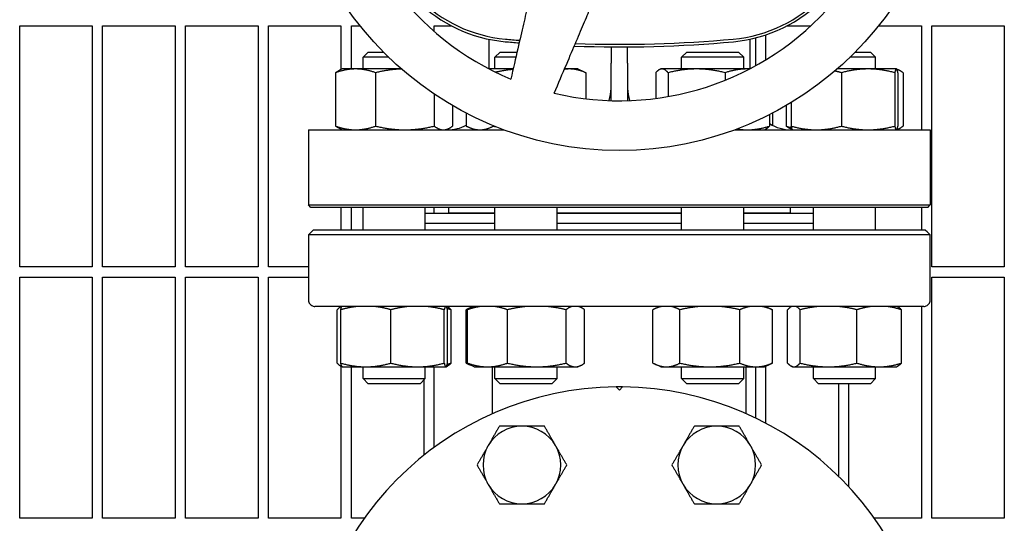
# Model space of a CAD drawing. Header units: inches. Extents: x 18 to 846, y -44 to 561.
# Tile 637 of 642: x 552 to 564, y 479 to 485. Entities that reach past the tile are written whole.
import ezdxf

# ---------------------------------------------------------------- set-up
doc = ezdxf.new("R2010")
doc.units = ezdxf.units.IN
doc.header["$LTSCALE"] = 24
doc.header["$MEASUREMENT"] = 0
doc.layers.add('Visible (ANSI)', color=7, linetype='Continuous', lineweight=30)

msp = doc.modelspace()

# ---------------------------------------------------------------- linework, layer by layer
at = {"layer": 'Visible (ANSI)'}
for p, q in [((552.07093, 482.0388), (552.07093, 484.94505)), ((552.07093, 484.94505), (552.94593, 484.94505)), ((552.94593, 484.94505), (552.94593, 482.0388)), ((553.07093, 482.0388), (553.07093, 484.94505)), ((553.07093, 484.94505), (553.94593, 484.94505)), ((553.94593, 484.94505), (553.94593, 482.0388)), ((554.07093, 482.0388), (554.07093, 484.94505)), ((554.07093, 484.94505), (554.94593, 484.94505)), ((554.94593, 484.94505), (554.94593, 482.0388)), ((555.07093, 482.0388), (555.07093, 484.94505)), ((555.07093, 484.94505), (555.94593, 484.94505)), ((555.94593, 484.94505), (555.94593, 484.41794)), ((556.07093, 484.4253), (556.07093, 484.94505)), ((556.07093, 484.94505), (556.17743, 484.94505)), ((557.07093, 484.87651), (557.07093, 484.94505)), ((557.07093, 484.94505), (557.28021, 484.94505)), ((561.32564, 484.94505), (561.61133, 484.94505)), ((562.42843, 484.94505), (562.94593, 484.94505)), ((562.94593, 484.94505), (562.94593, 483.6913)), ((563.07093, 482.0388), (563.07093, 484.94505)), ((563.07093, 484.94505), (563.94593, 484.94505)), ((563.94593, 484.94505), (563.94593, 482.0388)), ((557.72813, 484.78421), (557.72813, 484.428)), ((560.87773, 484.78421), (560.87773, 484.428)), ((560.94593, 484.79997), (560.94593, 484.46463)), ((561.07093, 484.53714), (561.07093, 484.83659)), ((556.27422, 484.6288), (556.21172, 484.5663)), ((556.27422, 484.6288), (556.45866, 484.6288)), ((557.86534, 484.6288), (557.80284, 484.5663)), ((557.86534, 484.6288), (558.06873, 484.6288)), ((559.20293, 484.69163), (559.20293, 484.4963)), ((559.40293, 484.4963), (559.40293, 484.69163)), ((560.11552, 484.6288), (560.05302, 484.5663)), ((560.11552, 484.6288), (560.74052, 484.6288)), ((560.74052, 484.6288), (560.80302, 484.5663)), ((562.14719, 484.6288), (562.33163, 484.6288)), ((562.33163, 484.6288), (562.39413, 484.5663)), ((556.52185, 484.5663), (556.21172, 484.5663)), ((556.21172, 484.4253), (556.21172, 484.5663)), ((558.0543, 484.5663), (557.80284, 484.5663)), ((557.80284, 484.4253), (557.80284, 484.5663)), ((560.80302, 484.5663), (560.05302, 484.5663)), ((560.05302, 484.4253), (560.05302, 484.5663)), ((560.80302, 484.4253), (560.80302, 484.5663)), ((562.39413, 484.5663), (562.084, 484.5663)), ((562.39413, 484.4253), (562.39413, 484.5663)), ((555.96172, 484.4253), (555.92963, 484.41034)), ((556.1224, 484.4253), (555.96172, 484.4253)), ((556.67543, 484.4253), (556.1224, 484.4253)), ((558.02174, 484.4253), (557.7333, 484.4253)), ((558.70213, 484.4253), (558.64183, 484.4253)), ((558.80284, 484.4253), (558.70213, 484.4253)), ((558.80284, 484.4253), (558.87942, 484.38959)), ((559.20293, 484.04277), (559.20293, 484.4963)), ((559.40293, 484.4963), (559.40293, 484.04277)), ((559.80302, 484.4253), (559.78901, 484.41877)), ((559.81672, 484.4253), (559.80302, 484.4253)), ((560.23509, 484.4253), (559.81672, 484.4253)), ((560.84639, 484.4253), (560.23509, 484.4253)), ((560.87256, 484.4253), (560.84639, 484.4253)), ((562.30308, 484.4253), (561.93043, 484.4253)), ((562.64329, 484.4253), (562.30308, 484.4253)), ((562.64413, 484.4253), (562.64329, 484.4253)), ((562.64413, 484.4253), (562.64498, 484.42491)), ((562.64498, 484.42491), (562.67622, 484.41034)), ((555.88086, 484.38022), (555.88086, 483.73639)), ((556.36395, 484.38022), (556.36395, 483.73639)), ((558.89855, 484.38022), (558.89855, 484.06544)), ((559.74157, 484.38022), (559.74157, 484.06972)), ((559.89187, 484.38022), (559.89187, 484.0927)), ((560.57831, 484.38022), (560.57831, 484.28957)), ((561.98162, 484.38022), (561.98162, 483.73639)), ((562.62453, 484.38022), (562.62453, 483.73639)), ((562.66205, 484.38022), (562.66205, 483.73639)), ((562.725, 484.38022), (562.725, 483.73639)), ((557.06982, 484.12269), (557.06982, 483.73639)), ((557.29259, 483.98319), (557.29259, 483.73639)), ((561.31327, 483.98319), (561.31327, 483.73639)), ((561.37622, 484.02056), (561.37622, 483.73639)), ((557.45713, 483.89264), (557.45713, 483.73639)), ((561.11446, 483.87502), (561.11446, 483.73639)), ((561.14873, 483.89264), (561.14873, 483.74683)), ((555.55293, 483.6913), (557.91099, 483.6913)), ((555.55293, 483.6913), (555.55293, 482.78505)), ((555.96172, 483.6913), (555.92963, 483.70627)), ((555.94593, 483.69867), (555.94593, 483.6913)), ((557.21172, 483.6913), (557.24381, 483.70627)), ((557.55284, 483.6913), (557.47626, 483.72701)), ((557.78499, 483.74051), (557.78499, 483.73639)), ((560.69487, 483.6913), (563.05293, 483.6913)), ((561.05302, 483.6913), (561.06703, 483.69784)), ((561.39329, 483.6917), (561.36205, 483.70627)), ((561.39413, 483.6913), (561.39329, 483.6917)), ((562.64413, 483.6913), (562.64498, 483.6917)), ((562.64498, 483.6917), (562.67622, 483.70627)), ((563.05293, 483.6913), (563.05293, 482.78505)), ((555.55293, 482.78505), (563.05293, 482.78505)), ((555.58418, 482.7538), (555.55293, 482.78505)), ((563.02168, 482.7538), (555.58418, 482.7538)), ((555.94593, 482.7538), (555.94593, 482.48256)), ((556.07093, 482.48256), (556.07093, 482.7538)), ((556.21172, 482.48256), (556.21172, 482.7538)), ((556.96172, 482.48256), (556.96172, 482.7538)), ((557.07093, 482.6863), (557.07093, 482.7538)), ((557.24293, 482.7538), (557.24293, 482.6913)), ((557.80284, 482.48256), (557.80284, 482.7538)), ((558.55284, 482.48256), (558.55284, 482.7538)), ((560.05302, 482.48256), (560.05302, 482.7538)), ((560.80302, 482.48256), (560.80302, 482.7538)), ((561.36293, 482.7538), (561.36293, 482.6913)), ((561.64413, 482.48256), (561.64413, 482.7538)), ((562.39413, 482.48256), (562.39413, 482.7538)), ((562.94593, 482.7538), (562.94593, 482.48256)), ((563.02168, 482.7538), (563.05293, 482.78505)), ((556.96172, 482.6863), (557.80284, 482.6863)), ((557.24293, 482.6913), (557.80284, 482.6913)), ((557.36293, 482.6913), (557.36293, 482.6863)), ((558.55284, 482.6913), (560.05302, 482.6913)), ((558.55284, 482.6863), (560.05302, 482.6863)), ((560.80302, 482.6913), (561.36293, 482.6913)), ((560.80302, 482.6863), (561.64413, 482.6863)), ((561.24293, 482.6913), (561.24293, 482.6863)), ((555.61198, 482.48256), (555.5923, 482.46288)), ((562.99387, 482.48256), (555.61198, 482.48256)), ((556.96172, 482.5663), (557.80284, 482.5663)), ((557.80284, 482.5613), (556.96172, 482.5613)), ((557.07093, 482.5613), (557.07093, 482.5663)), ((557.36293, 482.5663), (557.36293, 482.5613)), ((558.55284, 482.5663), (560.05302, 482.5663)), ((560.05302, 482.5613), (558.55284, 482.5613)), ((560.80302, 482.5663), (561.64413, 482.5663)), ((561.64413, 482.5613), (560.80302, 482.5613)), ((561.24293, 482.5663), (561.24293, 482.5613)), ((562.99387, 482.48256), (563.01356, 482.46288)), ((555.55313, 482.42351), (555.55313, 481.64004)), ((563.05272, 482.42351), (555.55313, 482.42351)), ((563.05272, 481.64004), (563.05272, 482.42351)), ((552.94593, 482.0388), (552.07093, 482.0388)), ((553.94593, 482.0388), (553.07093, 482.0388)), ((554.94593, 482.0388), (554.07093, 482.0388)), ((555.55313, 482.0388), (555.07093, 482.0388)), ((563.94593, 482.0388), (563.07093, 482.0388)), ((552.07093, 479.00755), (552.07093, 481.9138)), ((552.07093, 481.9138), (552.94593, 481.9138)), ((552.94593, 481.9138), (552.94593, 479.00755)), ((553.07093, 479.00755), (553.07093, 481.9138)), ((553.07093, 481.9138), (553.94593, 481.9138)), ((553.94593, 481.9138), (553.94593, 479.00755)), ((554.07093, 479.00755), (554.07093, 481.9138)), ((554.07093, 481.9138), (554.94593, 481.9138)), ((554.94593, 481.9138), (554.94593, 479.00755)), ((555.07093, 479.00755), (555.07093, 481.9138)), ((555.07093, 481.9138), (555.55313, 481.9138)), ((563.07093, 479.00755), (563.07093, 481.9138)), ((563.07093, 481.9138), (563.94593, 481.9138)), ((563.94593, 481.9138), (563.94593, 479.00755)), ((562.97419, 481.5613), (555.63167, 481.5613)), ((555.94593, 481.5613), (555.94593, 481.5589)), ((555.951, 481.5613), (555.94794, 481.55988)), ((557.22245, 481.5613), (557.2255, 481.55988)), ((557.52038, 481.55117), (557.47687, 481.53088)), ((557.54212, 481.5613), (557.52038, 481.55117)), ((558.81356, 481.5613), (558.83529, 481.55117)), ((559.7923, 481.5613), (559.72705, 481.53088)), ((561.06374, 481.5613), (561.12899, 481.53088)), ((561.38341, 481.5613), (561.38036, 481.55988)), ((562.65486, 481.5613), (562.65791, 481.55988)), ((562.94593, 481.5613), (562.94593, 479.00755)), ((555.90066, 480.87739), (555.90066, 481.52122)), ((555.94325, 480.87739), (555.94325, 481.52122)), ((556.54797, 480.87739), (556.54797, 481.52122)), ((557.19145, 480.87739), (557.19145, 481.52122)), ((557.2302, 480.87739), (557.2302, 481.52122)), ((557.27279, 480.87739), (557.27279, 481.52122)), ((557.45719, 480.87739), (557.45719, 481.52122)), ((557.47172, 480.87739), (557.47172, 481.52122)), ((557.95389, 480.87739), (557.95389, 481.52122)), ((558.66001, 480.87739), (558.66001, 481.52122)), ((558.88396, 480.87739), (558.88396, 481.52122)), ((559.70737, 480.87739), (559.70737, 481.52122)), ((560.03414, 480.87739), (560.03414, 481.52122)), ((560.75478, 480.87739), (560.75478, 481.52122)), ((561.14866, 480.87739), (561.14866, 481.52122)), ((561.33307, 480.87739), (561.33307, 481.52122)), ((561.48216, 480.87739), (561.48216, 481.52122)), ((562.16822, 480.87739), (562.16822, 481.52122)), ((562.7052, 480.87739), (562.7052, 481.52122)), ((555.94593, 480.8397), (555.94593, 479.00755)), ((555.96082, 480.83272), (555.94794, 480.83873)), ((555.96172, 480.8323), (555.96082, 480.83272)), ((555.96172, 480.8323), (556.24561, 480.8323)), ((556.07093, 479.00755), (556.07093, 480.8323)), ((556.21172, 480.6913), (556.21172, 480.8323)), ((556.24561, 480.8323), (556.86971, 480.8323)), ((556.86971, 480.8323), (557.21082, 480.8323)), ((556.96172, 480.6913), (556.96172, 480.8323)), ((557.07093, 479.86138), (557.07093, 480.8323)), ((557.21082, 480.8323), (557.21172, 480.8323)), ((557.21172, 480.8323), (557.21263, 480.83272)), ((557.21263, 480.83272), (557.2255, 480.83873)), ((557.52038, 480.84744), (557.47687, 480.86773)), ((557.55284, 480.8323), (557.52038, 480.84744)), ((557.55284, 480.8323), (557.71281, 480.8323)), ((557.71281, 480.8323), (558.30695, 480.8323)), ((557.7734, 480.26751), (557.7734, 480.8323)), ((557.80284, 480.6913), (557.80284, 480.8323)), ((558.30695, 480.8323), (558.77199, 480.8323)), ((558.55284, 480.6913), (558.55284, 480.8323)), ((558.77199, 480.8323), (558.80284, 480.8323)), ((558.80284, 480.8323), (558.83529, 480.84744)), ((559.80302, 480.8323), (559.72705, 480.86773)), ((559.80302, 480.8323), (559.87075, 480.8323)), ((559.87075, 480.8323), (560.39446, 480.8323)), ((560.05302, 480.6913), (560.05302, 480.8323)), ((560.39446, 480.8323), (560.95172, 480.8323)), ((560.80302, 480.6913), (560.80302, 480.8323)), ((560.83246, 480.26751), (560.83246, 480.8323)), ((560.94593, 480.8323), (560.94593, 480.21503)), ((560.95172, 480.8323), (561.05302, 480.8323)), ((561.05302, 480.8323), (561.12899, 480.86773)), ((561.07093, 480.15181), (561.07093, 480.84065)), ((561.39413, 480.8323), (561.38036, 480.83873)), ((561.39413, 480.8323), (561.40762, 480.8323)), ((561.40762, 480.8323), (561.82519, 480.8323)), ((561.64413, 480.6913), (561.64413, 480.8323)), ((561.82519, 480.8323), (562.43671, 480.8323)), ((562.39413, 480.6913), (562.39413, 480.8323)), ((562.43671, 480.8323), (562.64413, 480.8323)), ((562.64413, 480.8323), (562.65791, 480.83873)), ((556.21172, 480.6913), (556.96172, 480.6913)), ((556.27422, 480.6288), (556.21172, 480.6913)), ((556.89922, 480.6288), (556.27422, 480.6288)), ((556.89922, 480.6288), (556.96172, 480.6913)), ((556.94593, 480.67551), (556.94593, 479.76585)), ((557.80284, 480.6913), (558.55284, 480.6913)), ((557.86534, 480.6288), (557.80284, 480.6913)), ((558.49034, 480.6288), (557.86534, 480.6288)), ((558.49034, 480.6288), (558.55284, 480.6913)), ((559.30293, 480.55146), (559.26376, 480.59063)), ((559.3421, 480.59063), (559.30293, 480.55146)), ((560.05302, 480.6913), (560.80302, 480.6913)), ((560.11552, 480.6288), (560.05302, 480.6913)), ((560.74052, 480.6288), (560.11552, 480.6288)), ((560.74052, 480.6288), (560.80302, 480.6913)), ((561.64413, 480.6913), (562.39413, 480.6913)), ((561.70663, 480.6288), (561.64413, 480.6913)), ((562.33163, 480.6288), (561.70663, 480.6288)), ((561.94593, 480.6288), (561.94593, 479.51304)), ((562.07093, 479.38482), (562.07093, 480.6288)), ((562.33163, 480.6288), (562.39413, 480.6913)), ((552.94593, 479.00755), (552.07093, 479.00755)), ((553.94593, 479.00755), (553.07093, 479.00755)), ((554.94593, 479.00755), (554.07093, 479.00755)), ((555.94593, 479.00755), (555.07093, 479.00755)), ((556.227, 479.00755), (556.07093, 479.00755)), ((562.94593, 479.00755), (562.37885, 479.00755)), ((563.94593, 479.00755), (563.07093, 479.00755))]:
    msp.add_line(p, q, dxfattribs=at)
msp.add_circle((559.30293, 487.4413), 4, dxfattribs=at)
for centre, radius, start, end in [((559.30293, 487.4413), 3.4, 184.64927, 247.35073), ((558.08408, 486.47952), 1.73228, 185.817836, 264.744707), ((558.08408, 486.47952), 1.70103, 185.817836, 264.744707), ((559.30293, 487.4413), 3.4, 256.64927, 319.35073), ((560.52177, 486.47952), 1.70103, 275.255296, 316.325001), ((560.52177, 486.47952), 1.73228, 275.255296, 316.557354), ((559.30293, 499.73067), 15.03937, 264.744704, 265.39081), ((559.30293, 499.73067), 15.00812, 264.744704, 265.408408), ((559.30293, 499.73067), 15.03937, 267.927003, 275.255296), ((559.30293, 499.73067), 15.00812, 267.972631, 275.255296), ((557.22813, 484.1913), 0.5, 270, 297.258359), ((561.37773, 484.1913), 0.5, 238.22811, 270), ((555.63167, 481.64004), 0.07874, 240.000001, 270), ((557.45844, 481.24634), 0.31496, 77.56371, 90), ((561.14742, 481.24634), 0.31496, 90, 102.43629), ((562.97419, 481.64004), 0.07874, 270, 299.999999), ((559.30293, 476.8113), 3.77953, 90.593765, 269.406235), ((559.30293, 476.8113), 3.77953, 89.406235, 90.593765), ((559.30293, 476.8113), 3.77953, 270.593765, 89.406235), ((558.12776, 479.64841), 0.46875, 90, 150), ((558.12776, 479.64841), 0.46875, 30, 90), ((560.4781, 479.64841), 0.46875, 90, 150), ((560.4781, 479.64841), 0.46875, 30, 90), ((558.12776, 479.64841), 0.46875, 150, 210), ((558.12776, 479.64841), 0.46875, 330, 30), ((560.4781, 479.64841), 0.46875, 150, 210), ((560.4781, 479.64841), 0.46875, 330, 30), ((558.12776, 479.64841), 0.46875, 210, 270), ((558.12776, 479.64841), 0.46875, 270, 330), ((560.4781, 479.64841), 0.46875, 210, 270), ((560.4781, 479.64841), 0.46875, 270, 330)]:
    msp.add_arc(centre, radius, start, end, dxfattribs=at)
for points, weights in [([(558.46262, 486.33497), (558.32658, 485.74568), (557.99363, 484.30351)], [2.0263127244, 1.58117079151, 1]), ([(558.51783, 484.13319), (559.09615, 485.49563), (559.33246, 486.05234)], [1, 1.58117079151, 2.0263127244]), ([(556.1224, 484.4253), (556.0103, 484.4253), (555.88086, 484.38022)], [1, 1.0379548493, 1]), ([(555.88086, 484.38022), (555.90639, 484.3995), (555.92963, 484.41034)], [1, 1.01588840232, 1.01847461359]), ([(556.36395, 484.38022), (556.23451, 484.4253), (556.1224, 484.4253)], [1, 1.0379548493, 1]), ([(556.67617, 484.42466), (556.5311, 484.42006), (556.36395, 484.38022)], [1.0080242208, 1.03339490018, 1]), ([(558.02041, 484.41952), (557.92127, 484.41043), (557.811, 484.38612)], [1.01751553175, 1.02355350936, 1.00465315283]), ([(558.70213, 484.4253), (558.6712, 484.4253), (558.63976, 484.42045)], [1, 1.01256051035, 1.01680764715]), ([(558.89855, 484.38022), (558.79329, 484.4253), (558.70213, 484.4253)], [1, 1.0379548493, 1]), ([(558.87942, 484.38959), (558.88885, 484.38519), (558.89855, 484.38022)], [1.00724255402, 1.00405436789, 1]), ([(559.81672, 484.4253), (559.78185, 484.4253), (559.74157, 484.38022)], [1, 1.0379548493, 1]), ([(559.89187, 484.38022), (559.8516, 484.4253), (559.81672, 484.4253)], [1, 1.0379548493, 1]), ([(560.23509, 484.4253), (560.0758, 484.4253), (559.89187, 484.38022)], [1, 1.0379548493, 1]), ([(560.57831, 484.38022), (560.39438, 484.4253), (560.23509, 484.4253)], [1, 1.0379548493, 1]), ([(560.84639, 484.4253), (560.72197, 484.4253), (560.57831, 484.38022)], [1, 1.0379548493, 1]), ([(560.87173, 484.42487), (560.85905, 484.4253), (560.84639, 484.4253)], [1.00673463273, 1.003734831, 1]), ([(561.98162, 484.38022), (561.94023, 484.39172), (561.9013, 484.40017)], [1, 1.0094175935, 1.01416168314]), ([(562.30308, 484.4253), (562.15389, 484.4253), (561.98162, 484.38022)], [1, 1.0379548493, 1]), ([(562.62453, 484.38022), (562.45226, 484.4253), (562.30308, 484.4253)], [1, 1.0379548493, 1]), ([(562.64329, 484.4253), (562.63458, 484.4253), (562.62453, 484.38022)], [1, 1.0379548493, 1]), ([(562.66205, 484.38022), (562.652, 484.4253), (562.64329, 484.4253)], [1, 1.0379548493, 1]), ([(562.725, 484.38022), (562.68475, 484.41062), (562.6493, 484.42036)], [1, 1.02528066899, 1.01688383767]), ([(555.88086, 483.73639), (556.0103, 483.6913), (556.1224, 483.6913)], [1, 1.0379548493, 1]), ([(555.92963, 483.70627), (555.90639, 483.7171), (555.88086, 483.73639)], [1.01847461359, 1.01588840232, 1]), ([(556.1224, 483.6913), (556.23451, 483.6913), (556.36395, 483.73639)], [1, 1.0379548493, 1]), ([(556.36395, 483.73639), (556.55309, 483.6913), (556.71688, 483.6913)], [1, 1.0379548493, 1]), ([(556.71688, 483.6913), (556.88068, 483.6913), (557.06982, 483.73639)], [1, 1.0379548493, 1]), ([(557.06982, 483.73639), (557.12951, 483.6913), (557.1812, 483.6913)], [1, 1.0379548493, 1]), ([(557.1812, 483.6913), (557.2329, 483.6913), (557.29259, 483.73639)], [1, 1.0379548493, 1]), ([(557.45713, 483.73639), (557.54498, 483.6913), (557.62106, 483.6913)], [1, 1.0379548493, 1]), ([(557.62106, 483.6913), (557.69714, 483.6913), (557.78499, 483.73639)], [1, 1.0379548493, 1]), ([(557.78499, 483.73639), (557.79661, 483.73368), (557.80804, 483.73114)], [1, 1.00220426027, 1.00415249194]), ([(560.72217, 483.70155), (560.78535, 483.6913), (560.84639, 483.6913)], [1.01895078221, 1.01826636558, 1]), ([(560.84639, 483.6913), (560.9708, 483.6913), (561.11446, 483.73639)], [1, 1.0379548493, 1]), ([(561.11446, 483.73639), (561.0893, 483.70822), (561.06703, 483.69784)], [1, 1.0233775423, 1.0179572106]), ([(561.36205, 483.70627), (561.3388, 483.7171), (561.31327, 483.73639)], [1.01847461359, 1.01588840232, 1]), ([(561.31327, 483.73639), (561.3485, 483.72412), (561.38152, 483.71531)], [1, 1.01005189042, 1.01477953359]), ([(561.39329, 483.6917), (561.38536, 483.69539), (561.37622, 483.73639)], [1.00645569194, 1.03439268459, 1]), ([(561.37622, 483.73639), (561.53844, 483.6913), (561.67892, 483.6913)], [1, 1.0379548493, 1]), ([(561.67892, 483.6913), (561.8194, 483.6913), (561.98162, 483.73639)], [1, 1.0379548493, 1]), ([(561.98162, 483.73639), (562.15389, 483.6913), (562.30308, 483.6913)], [1, 1.0379548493, 1]), ([(562.30308, 483.6913), (562.45226, 483.6913), (562.62453, 483.73639)], [1, 1.0379548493, 1]), ([(562.62453, 483.73639), (562.63458, 483.6913), (562.64329, 483.6913)], [1, 1.0379548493, 1]), ([(562.64329, 483.6913), (562.652, 483.6913), (562.66205, 483.73639)], [1, 1.0379548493, 1]), ([(562.6493, 483.69625), (562.68475, 483.70599), (562.725, 483.73639)], [1.01688383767, 1.02528066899, 1]), ([(555.5923, 482.46288), (555.57282, 482.4434), (555.55313, 482.42351)], [1.00002799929, 1.00004155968, 1]), ([(563.05272, 482.42351), (563.03304, 482.4434), (563.01356, 482.46288)], [1, 1.00004155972, 1.00002799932]), ([(555.95119, 481.5613), (555.92752, 481.55153), (555.90066, 481.52122)], [1.01693131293, 1.02520879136, 1]), ([(556.14819, 481.5613), (556.05221, 481.55153), (555.94325, 481.52122)], [1.01693131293, 1.02520879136, 1]), ([(555.94325, 481.52122), (555.95023, 481.55153), (555.95638, 481.5613)], [1, 1.02520879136, 1.01693131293]), ([(556.54797, 481.52122), (556.43901, 481.55153), (556.34304, 481.5613)], [1, 1.02520879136, 1.01693131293]), ([(556.76604, 481.5613), (556.66391, 481.55153), (556.54797, 481.52122)], [1.01693131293, 1.02520879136, 1]), ([(557.19145, 481.52122), (557.07551, 481.55153), (556.97338, 481.5613)], [1, 1.02520879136, 1.01693131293]), ([(557.20458, 481.5613), (557.19843, 481.55153), (557.19145, 481.52122)], [1.01693131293, 1.02520879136, 1]), ([(557.2302, 481.52122), (557.22321, 481.55153), (557.21706, 481.5613)], [1, 1.02520879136, 1.01693131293]), ([(557.2255, 481.55988), (557.2477, 481.54952), (557.27279, 481.52122)], [1.01790006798, 1.02349908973, 1]), ([(557.27279, 481.52122), (557.24937, 481.52855), (557.22688, 481.53464)], [1, 1.00598709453, 1.01008535]), ([(557.50336, 481.54229), (557.48102, 481.53349), (557.45719, 481.52122)], [1.01477953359, 1.01005189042, 1]), ([(557.63513, 481.5613), (557.5586, 481.55153), (557.47172, 481.52122)], [1.01693131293, 1.02520879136, 1]), ([(557.47172, 481.52122), (557.49719, 481.54035), (557.52038, 481.55117)], [1, 1.01576329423, 1.01843306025]), ([(557.95389, 481.52122), (557.86702, 481.55153), (557.79049, 481.5613)], [1, 1.02520879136, 1.01693131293]), ([(558.19319, 481.5613), (558.08112, 481.55153), (557.95389, 481.52122)], [1.01693131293, 1.02520879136, 1]), ([(558.66001, 481.52122), (558.53279, 481.55153), (558.42071, 481.5613)], [1, 1.02520879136, 1.01693131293]), ([(558.73591, 481.5613), (558.70036, 481.55153), (558.66001, 481.52122)], [1.01693131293, 1.02520879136, 1]), ([(558.88396, 481.52122), (558.84361, 481.55153), (558.80807, 481.5613)], [1, 1.02520879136, 1.01693131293]), ([(559.81811, 481.5613), (559.76625, 481.55153), (559.70737, 481.52122)], [1.01693131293, 1.02520879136, 1]), ([(560.03414, 481.52122), (559.97526, 481.55153), (559.9234, 481.5613)], [1, 1.02520879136, 1.01693131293]), ([(560.27836, 481.5613), (560.16398, 481.55153), (560.03414, 481.52122)], [1.01693131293, 1.02520879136, 1]), ([(560.75478, 481.52122), (560.62494, 481.55153), (560.51056, 481.5613)], [1, 1.02520879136, 1.01693131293]), ([(560.88827, 481.5613), (560.82575, 481.55153), (560.75478, 481.52122)], [1.01693131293, 1.02520879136, 1]), ([(561.14866, 481.52122), (561.0777, 481.55153), (561.01518, 481.5613)], [1, 1.02520879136, 1.01693131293]), ([(561.3836, 481.5613), (561.35993, 481.55153), (561.33307, 481.52122)], [1.01693131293, 1.02520879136, 1]), ([(561.48216, 481.52122), (561.4553, 481.55153), (561.43164, 481.5613)], [1, 1.02520879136, 1.01693131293]), ([(561.71466, 481.5613), (561.60577, 481.55153), (561.48216, 481.52122)], [1.01693131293, 1.02520879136, 1]), ([(562.16822, 481.52122), (562.04461, 481.55153), (561.93572, 481.5613)], [1, 1.02520879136, 1.01693131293]), ([(562.3502, 481.5613), (562.26497, 481.55153), (562.16822, 481.52122)], [1.01693131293, 1.02520879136, 1]), ([(562.7052, 481.52122), (562.60845, 481.55153), (562.52322, 481.5613)], [1, 1.02520879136, 1.01693131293]), ([(562.65791, 481.55988), (562.68011, 481.54952), (562.7052, 481.52122)], [1.01790006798, 1.02349908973, 1]), ([(561.12899, 481.53088), (561.13868, 481.52636), (561.14866, 481.52122)], [1.00744927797, 1.00418639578, 1]), ([(555.90066, 480.87739), (555.93138, 480.84272), (555.95821, 480.83482)], [1, 1.02892942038, 1.01375847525]), ([(555.94325, 480.87739), (556.10528, 480.8323), (556.24561, 480.8323)], [1, 1.0379548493, 1]), ([(555.96082, 480.83272), (555.95266, 480.83653), (555.94325, 480.87739)], [1.00664623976, 1.03427494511, 1]), ([(556.24561, 480.8323), (556.38594, 480.8323), (556.54797, 480.87739)], [1, 1.0379548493, 1]), ([(556.54797, 480.87739), (556.72039, 480.8323), (556.86971, 480.8323)], [1, 1.0379548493, 1]), ([(556.86971, 480.8323), (557.01903, 480.8323), (557.19145, 480.87739)], [1, 1.0379548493, 1]), ([(557.19145, 480.87739), (557.20183, 480.8323), (557.21082, 480.8323)], [1, 1.0379548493, 1]), ([(557.21082, 480.8323), (557.21981, 480.8323), (557.2302, 480.87739)], [1, 1.0379548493, 1]), ([(557.27279, 480.87739), (557.2477, 480.84908), (557.2255, 480.83873)], [1, 1.02349908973, 1.01790006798]), ([(557.22688, 480.86397), (557.24937, 480.87005), (557.27279, 480.87739)], [1.01008535, 1.00598709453, 1]), ([(557.45719, 480.87739), (557.48102, 480.86512), (557.50336, 480.85631)], [1, 1.01005189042, 1.01477953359]), ([(557.47172, 480.87739), (557.60092, 480.8323), (557.71281, 480.8323)], [1, 1.0379548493, 1]), ([(557.52038, 480.84744), (557.49719, 480.85825), (557.47172, 480.87739)], [1.01843306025, 1.01576329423, 1]), ([(557.71281, 480.8323), (557.82469, 480.8323), (557.95389, 480.87739)], [1, 1.0379548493, 1]), ([(557.95389, 480.87739), (558.1431, 480.8323), (558.30695, 480.8323)], [1, 1.0379548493, 1]), ([(558.30695, 480.8323), (558.47081, 480.8323), (558.66001, 480.87739)], [1, 1.0379548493, 1]), ([(558.66001, 480.87739), (558.72002, 480.8323), (558.77199, 480.8323)], [1, 1.0379548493, 1]), ([(558.77199, 480.8323), (558.82395, 480.8323), (558.88396, 480.87739)], [1, 1.0379548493, 1]), ([(559.70737, 480.87739), (559.79493, 480.8323), (559.87075, 480.8323)], [1, 1.0379548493, 1]), ([(559.87075, 480.8323), (559.94658, 480.8323), (560.03414, 480.87739)], [1, 1.0379548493, 1]), ([(560.03414, 480.87739), (560.22723, 480.8323), (560.39446, 480.8323)], [1, 1.0379548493, 1]), ([(560.39446, 480.8323), (560.56169, 480.8323), (560.75478, 480.87739)], [1, 1.0379548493, 1]), ([(560.75478, 480.87739), (560.86032, 480.8323), (560.95172, 480.8323)], [1, 1.0379548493, 1]), ([(560.95172, 480.8323), (561.04312, 480.8323), (561.14866, 480.87739)], [1, 1.0379548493, 1]), ([(561.14866, 480.87739), (561.13868, 480.87225), (561.12899, 480.86773)], [1, 1.00418639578, 1.00744927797]), ([(561.33307, 480.87739), (561.37302, 480.8323), (561.40762, 480.8323)], [1, 1.0379548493, 1]), ([(561.40762, 480.8323), (561.44221, 480.8323), (561.48216, 480.87739)], [1, 1.0379548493, 1]), ([(561.48216, 480.87739), (561.66599, 480.8323), (561.82519, 480.8323)], [1, 1.0379548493, 1]), ([(561.82519, 480.8323), (561.98439, 480.8323), (562.16822, 480.87739)], [1, 1.0379548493, 1]), ([(562.16822, 480.87739), (562.3121, 480.8323), (562.43671, 480.8323)], [1, 1.0379548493, 1]), ([(562.43671, 480.8323), (562.56131, 480.8323), (562.7052, 480.87739)], [1, 1.0379548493, 1]), ([(562.7052, 480.87739), (562.68011, 480.84908), (562.65791, 480.83873)], [1, 1.02349908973, 1.01790006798]), ([(557.85713, 480.11716), (557.78461, 479.99156), (557.72181, 479.88279)], [1.01001874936, 1.04314139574, 1]), ([(558.12776, 480.11716), (558.00216, 480.11716), (557.85713, 480.11716)], [1, 1.04314139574, 1.01001874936]), ([(558.39839, 480.11716), (558.25336, 480.11716), (558.12776, 480.11716)], [1.01001874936, 1.04314139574, 1]), ([(558.53371, 479.88279), (558.47091, 479.99156), (558.39839, 480.11716)], [1, 1.04314139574, 1.01001874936]), ([(560.20747, 480.11716), (560.13495, 479.99156), (560.07215, 479.88279)], [1.01001874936, 1.04314139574, 1]), ([(560.4781, 480.11716), (560.3525, 480.11716), (560.20747, 480.11716)], [1, 1.04314139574, 1.01001874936]), ([(560.74873, 480.11716), (560.6037, 480.11716), (560.4781, 480.11716)], [1.01001874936, 1.04314139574, 1]), ([(560.88405, 479.88279), (560.82125, 479.99156), (560.74873, 480.11716)], [1, 1.04314139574, 1.01001874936]), ([(557.72181, 479.88279), (557.65901, 479.77401), (557.58649, 479.64841)], [1, 1.04314139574, 1.01001874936]), ([(558.66903, 479.64841), (558.59651, 479.77401), (558.53371, 479.88279)], [1.01001874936, 1.04314139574, 1]), ([(560.07215, 479.88279), (560.00935, 479.77401), (559.93683, 479.64841)], [1, 1.04314139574, 1.01001874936]), ([(561.01936, 479.64841), (560.94685, 479.77401), (560.88405, 479.88279)], [1.01001874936, 1.04314139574, 1]), ([(557.58649, 479.64841), (557.65901, 479.52281), (557.72181, 479.41404)], [1.01001874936, 1.04314139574, 1]), ([(558.53371, 479.41404), (558.59651, 479.52281), (558.66903, 479.64841)], [1, 1.04314139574, 1.01001874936]), ([(559.93683, 479.64841), (560.00935, 479.52281), (560.07215, 479.41404)], [1.01001874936, 1.04314139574, 1]), ([(560.88405, 479.41404), (560.94685, 479.52281), (561.01936, 479.64841)], [1, 1.04314139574, 1.01001874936]), ([(557.72181, 479.41404), (557.78461, 479.30526), (557.85713, 479.17966)], [1, 1.04314139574, 1.01001874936]), ([(558.39839, 479.17966), (558.47091, 479.30526), (558.53371, 479.41404)], [1.01001874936, 1.04314139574, 1]), ([(560.07215, 479.41404), (560.13495, 479.30526), (560.20747, 479.17966)], [1, 1.04314139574, 1.01001874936]), ([(560.74873, 479.17966), (560.82125, 479.30526), (560.88405, 479.41404)], [1.01001874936, 1.04314139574, 1]), ([(557.85713, 479.17966), (558.00216, 479.17966), (558.12776, 479.17966)], [1.01001874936, 1.04314139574, 1]), ([(558.12776, 479.17966), (558.25336, 479.17966), (558.39839, 479.17966)], [1, 1.04314139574, 1.01001874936]), ([(560.20747, 479.17966), (560.3525, 479.17966), (560.4781, 479.17966)], [1.01001874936, 1.04314139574, 1]), ([(560.4781, 479.17966), (560.6037, 479.17966), (560.74873, 479.17966)], [1, 1.04314139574, 1.01001874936])]:
    msp.add_rational_spline(points, weights, degree=2, dxfattribs=at)
for points in [[(559.18052, 484.04352), (559.19552, 484.09236), (559.20293, 484.14307), (559.20293, 484.1913)], [(559.40293, 484.1913), (559.40293, 484.14307), (559.41034, 484.09236), (559.42534, 484.04352)]]:
    msp.add_open_spline(points, degree=3, dxfattribs=at)
for points, knots in [([(555.55313, 481.64004), (555.55313, 481.63137), (555.55494, 481.62127), (555.56098, 481.60424), (555.56673, 481.59479), (555.57801, 481.58181), (555.58522, 481.57594), (555.5923, 481.57185)], [0, 0, 0, 0, 0.066112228, 0.066112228, 0.145221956, 0.145221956, 0.222829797, 0.222829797, 0.222829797, 0.222829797]), ([(563.01356, 481.57185), (563.02063, 481.57594), (563.02785, 481.58181), (563.03913, 481.59479), (563.04488, 481.60424), (563.05092, 481.62127), (563.05272, 481.63137), (563.05272, 481.64004)], [-0.222829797, -0.222829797, -0.222829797, -0.222829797, -0.145221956, -0.145221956, -0.066112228, -0.066112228, 0, 0, 0, 0])]:
    msp.add_open_spline(points, degree=3, knots=knots, dxfattribs=at)

doc.saveas('drawing.dxf')
